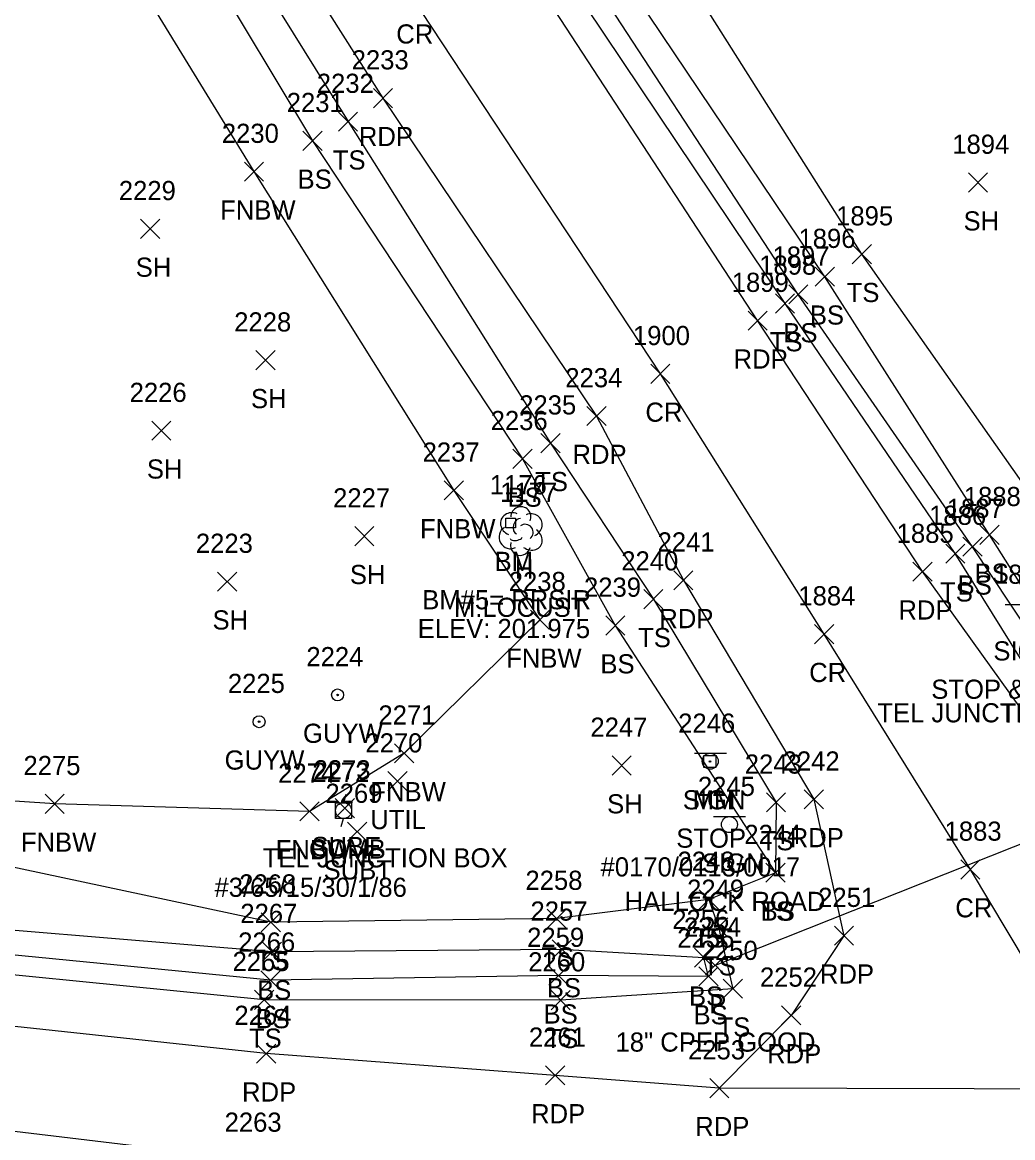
# Model space of a CAD drawing. Extents: x 1443590 to 1445966, y 578314 to 580556.
# Drawn here: x 1445022 to 1445125.4, y 579096.8 to 579213.2 of the extents above; entities that cross this region are included whole.
import ezdxf

# ---------------------------------------------------------------- set-up
doc = ezdxf.new("R2010")
doc.units = 0
for name, color, linetype in [('C_A', 7, 'Continuous'), ('C_C', 7, 'Continuous'), ('C_I', 7, 'Continuous'), ('CPBM', 7, 'Continuous'), ('D_A', 7, 'Continuous'), ('D_C', 7, 'Continuous'), ('D_I', 7, 'Continuous'), ('D_TIC', 7, 'Continuous'), ('DCP', 7, 'Continuous'), ('L_A', 7, 'Continuous'), ('L_C', 7, 'Continuous'), ('L_I', 7, 'Continuous'), ('L_TIC', 7, 'Continuous'), ('LELB', 7, 'Continuous'), ('LFNC', 7, 'Continuous'), ('LTD', 7, 'Continuous'), ('P_A', 7, 'Continuous'), ('P_I', 7, 'Continuous'), ('P_TIC', 7, 'Continuous'), ('PET', 7, 'Continuous'), ('PRC', 7, 'Continuous'), ('S_A', 7, 'Continuous'), ('S_C', 7, 'Continuous'), ('S_I', 7, 'Continuous'), ('SRM', 7, 'Continuous'), ('SSGN', 7, 'Continuous'), ('U_A', 7, 'Continuous'), ('U_C', 7, 'Continuous'), ('U_I', 7, 'Continuous'), ('U_TIC', 7, 'Continuous'), ('UDEFAULT', 7, 'Continuous'), ('UP', 7, 'Continuous'), ('UPGW', 7, 'Continuous')]:
    doc.layers.add(name, color=color, linetype=linetype)

msp = doc.modelspace()

# ---------------------------------------------------------------- linework, layer by layer
at = {"layer": 'CPBM'}
for p, q in [((1445072.49, 579160.4), (1445072.49, 579161.4)), ((1445072.49, 579161.4), (1445073.49, 579161.4)), ((1445073.49, 579161.4), (1445073.49, 579160.4)), ((1445073.49, 579160.4), (1445072.49, 579160.4)), ((1445073, 579160.9), (1445073, 579160.9)), ((1445073, 579160.9), (1445073, 579160.9))]:
    msp.add_line(p, q, dxfattribs=at)
at = {"layer": 'D_TIC'}
for points in [[(1445093.33, 579113.74), (1445095.33, 579115.74)], [(1445095.33, 579113.74), (1445093.33, 579115.74)]]:
    msp.add_lwpolyline(points, dxfattribs=at)
at = {"layer": 'DCP'}
msp.add_lwpolyline([(1445137.43, 579131.84), (1445094.33, 579114.74)], dxfattribs=at)
at = {"layer": 'L_TIC'}
for points in [[(1445055.02, 579201.79), (1445057.02, 579203.79)], [(1445057.02, 579201.79), (1445055.02, 579203.79)], [(1445051.31, 579199.79), (1445053.31, 579201.79)], [(1445053.31, 579199.79), (1445051.31, 579201.79)], [(1445045.2, 579196.57), (1445047.2, 579198.57)], [(1445047.2, 579196.57), (1445045.2, 579198.57)], [(1445120.76, 579195.43), (1445122.76, 579197.43)], [(1445122.76, 579195.43), (1445120.76, 579197.43)], [(1445034.37, 579190.6), (1445036.37, 579192.6)], [(1445036.37, 579190.6), (1445034.37, 579192.6)], [(1445108.64, 579187.96), (1445110.64, 579189.96)], [(1445110.64, 579187.96), (1445108.64, 579189.96)], [(1445104.77, 579185.61), (1445106.77, 579187.61)], [(1445106.77, 579185.61), (1445104.77, 579187.61)], [(1445102, 579183.76), (1445104, 579185.76)], [(1445104, 579183.76), (1445102, 579185.76)], [(1445100.62, 579182.82), (1445102.62, 579184.82)], [(1445102.62, 579182.82), (1445100.62, 579184.82)], [(1445046.4, 579176.89), (1445048.4, 579178.89)], [(1445048.4, 579176.89), (1445046.4, 579178.89)], [(1445035.54, 579169.54), (1445037.54, 579171.54)], [(1445037.54, 579169.54), (1445035.54, 579171.54)], [(1445076.14, 579168.23), (1445078.14, 579170.23)], [(1445078.14, 579168.23), (1445076.14, 579170.23)], [(1445073.22, 579166.6), (1445075.22, 579168.6)], [(1445075.22, 579166.6), (1445073.22, 579168.6)], [(1445066.06, 579163.31), (1445068.06, 579165.31)], [(1445068.06, 579163.31), (1445066.06, 579165.31)], [(1445056.72, 579158.53), (1445058.72, 579160.53)], [(1445058.72, 579158.53), (1445056.72, 579160.53)], [(1445121.96, 579158.67), (1445123.96, 579160.67)], [(1445123.96, 579158.67), (1445121.96, 579160.67)], [(1445120.19, 579157.43), (1445122.19, 579159.43)], [(1445122.19, 579157.43), (1445120.19, 579159.43)], [(1445118.39, 579156.71), (1445120.39, 579158.71)], [(1445120.39, 579156.71), (1445118.39, 579158.71)], [(1445042.4, 579153.79), (1445044.4, 579155.79)], [(1445044.4, 579153.79), (1445042.4, 579155.79)], [(1445086.88, 579151.95), (1445088.88, 579153.95)], [(1445088.88, 579151.95), (1445086.88, 579153.95)], [(1445075.05, 579149.8), (1445077.05, 579151.8)], [(1445077.05, 579149.8), (1445075.05, 579151.8)], [(1445082.91, 579149.21), (1445084.91, 579151.21)], [(1445084.91, 579149.21), (1445082.91, 579151.21)], [(1445060.88, 579135.87), (1445062.88, 579137.87)], [(1445062.88, 579135.87), (1445060.88, 579137.87)], [(1445083.57, 579134.6), (1445085.57, 579136.6)], [(1445085.57, 579134.6), (1445083.57, 579136.6)], [(1445024.41, 579130.6), (1445026.41, 579132.6)], [(1445026.41, 579130.6), (1445024.41, 579132.6)], [(1445099.68, 579130.75), (1445101.68, 579132.75)], [(1445101.68, 579130.75), (1445099.68, 579132.75)], [(1445050.99, 579129.81), (1445052.99, 579131.81)], [(1445052.99, 579129.81), (1445050.99, 579131.81)], [(1445099.63, 579123.41), (1445101.63, 579125.41)], [(1445101.63, 579123.41), (1445099.63, 579125.41)], [(1445099.63, 579123.41), (1445101.63, 579125.41)], [(1445101.63, 579123.41), (1445099.63, 579125.41)], [(1445092.66, 579120.61), (1445094.66, 579122.61)], [(1445094.66, 579120.61), (1445092.66, 579122.61)], [(1445092.66, 579120.61), (1445094.66, 579122.61)], [(1445094.66, 579120.61), (1445092.66, 579122.61)], [(1445076.79, 579118.62), (1445078.79, 579120.62)], [(1445078.79, 579118.62), (1445076.79, 579120.62)], [(1445046.97, 579118.24), (1445048.97, 579120.24)], [(1445048.97, 579118.24), (1445046.97, 579120.24)], [(1445093.66, 579117.69), (1445095.66, 579119.69)], [(1445095.66, 579117.69), (1445093.66, 579119.69)], [(1445047.09, 579115.17), (1445049.09, 579117.17)], [(1445049.09, 579115.17), (1445047.09, 579117.17)], [(1445077.32, 579115.41), (1445079.32, 579117.41)], [(1445079.32, 579115.41), (1445077.32, 579117.41)], [(1445092.16, 579114.54), (1445094.16, 579116.54)], [(1445094.16, 579114.54), (1445092.16, 579116.54)], [(1445076.98, 579112.67), (1445078.98, 579114.67)], [(1445078.98, 579112.67), (1445076.98, 579114.67)], [(1445046.92, 579112.18), (1445048.92, 579114.18)], [(1445048.92, 579112.18), (1445046.92, 579114.18)], [(1445092.63, 579112.59), (1445094.63, 579114.59)], [(1445094.63, 579112.59), (1445092.63, 579114.59)], [(1445092.63, 579112.59), (1445094.63, 579114.59)], [(1445094.63, 579112.59), (1445092.63, 579114.59)], [(1445095.17, 579111.31), (1445097.17, 579113.31)], [(1445097.17, 579111.31), (1445095.17, 579113.31)], [(1445046.27, 579110.15), (1445048.27, 579112.15)], [(1445048.27, 579110.15), (1445046.27, 579112.15)], [(1445077.21, 579110.11), (1445079.21, 579112.11)], [(1445079.21, 579110.11), (1445077.21, 579112.11)]]:
    msp.add_lwpolyline(points, dxfattribs=at)
at = {"layer": 'LELB'}
for points in [[(1444960.57, 579355.06), (1444979.05, 579324.01), (1445003.21, 579286.86), (1445017.62, 579260.88), (1445040.92, 579227.07), (1445056.02, 579202.79), (1445077.14, 579169.23), (1445087.88, 579152.95), (1445100.68, 579131.75), (1445100.63, 579124.41), (1445093.66, 579121.61), (1445094.66, 579118.69), (1445096.17, 579112.31), (1445078.21, 579111.11), (1445047.27, 579111.15), (1445003.8, 579115.46), (1444971.29, 579119.24), (1444952.39, 579122.15), (1444898.08, 579130.8), (1444861.08, 579136.75), (1444840.2, 579139.58), (1444804.45, 579145.03), (1444761.25, 579150.91)], [(1444998.4, 579286.69), (1445006.07, 579267.86), (1445014.94, 579259.2), (1445019.65, 579252.44), (1445037.42, 579225.58), (1445052.31, 579200.79), (1445074.22, 579167.6), (1445083.91, 579150.21), (1445100.63, 579124.41)], [(1445175.89, 579120.33), (1445161.09, 579128.73), (1445144.66, 579138.54), (1445128.14, 579162.61), (1445109.64, 579188.96), (1445084.59, 579228.58), (1445089.21, 579242.46)], [(1445260.44, 579122.72), (1445223.01, 579115.29), (1445192.84, 579112.59), (1445181.19, 579112.4), (1445175.9, 579109.85), (1445157.36, 579117.17), (1445139.46, 579131.71), (1445137.95, 579131.54), (1445137.45, 579132.58), (1445137.4, 579133.97), (1445121.19, 579158.43), (1445103, 579184.76), (1445077.44, 579223.87), (1445080.6, 579234.75)], [(1445181.19, 579112.4), (1445159.29, 579120.5), (1445139.76, 579133.3), (1445138.49, 579135.03), (1445122.96, 579159.67), (1445105.77, 579186.61), (1445079.56, 579225.61), (1445080.6, 579234.75)], [(1445175.9, 579109.85), (1445156.75, 579115.92), (1445137.26, 579129.47), (1445135.12, 579132.39), (1445119.39, 579157.71), (1445101.62, 579183.82), (1445075.2, 579223.26), (1445073.53, 579226.89)], [(1445093.66, 579121.61), (1445077.79, 579119.62), (1445047.97, 579119.24), (1445004.53, 579128.51), (1444980.12, 579128.91), (1444972.85, 579126.09), (1444970.83, 579123.33)], [(1445093.63, 579113.59), (1445077.98, 579113.67), (1445047.92, 579113.18), (1445004.16, 579117.48), (1444972.82, 579120.76), (1444973.64, 579123.34)], [(1445093.63, 579113.59), (1445093.16, 579115.54), (1445078.32, 579116.41), (1445048.09, 579116.17), (1445004.49, 579119.77), (1444973.64, 579123.34)]]:
    msp.add_lwpolyline(points, dxfattribs=at)
at = {"layer": 'LFNC'}
msp.add_lwpolyline([(1444958.45, 579336.73), (1444970.59, 579318.86), (1444993.45, 579283.65), (1445003, 579265.84), (1445005.6, 579262.01), (1445009.08, 579256.02), (1445011.12, 579252.44), (1445017.52, 579243.04), (1445030.43, 579223.33), (1445046.2, 579197.57), (1445067.06, 579164.31), (1445076.05, 579150.8), (1445061.88, 579136.87), (1445051.99, 579130.81), (1445025.41, 579131.6), (1445002.72, 579133.11)], dxfattribs=at)
at = {"layer": 'LTD'}
msp.add_line((1445074.01, 579160.11), (1445074.01, 579160.11), dxfattribs=at)
msp.add_line((1445074.01, 579160.11), (1445074.01, 579160.11), dxfattribs=at)
msp.add_arc((1445074.06, 579161.55), 1.05, 335.5272, 180.9563, dxfattribs=at)
for centre, major_axis, ratio, start_param, end_param in [((1445073.22, 579160.78), (1.21, -0.51), 0.895232, 1.570796, 4.712389), ((1445073.8, 579160.57), (-0.208, -0.792), 0.645439, 3.141593, 6.283185), ((1445075.05, 579160.69), (-1.14, -0.48), 0.949671, 1.570796, 4.712389), ((1445072.93, 579159.4), (0.58, -1.04), 0.959034, 3.141593, 6.283185), ((1445074.51, 579159.94), (-0.5, 0.667), 0.989748, 3.141593, 6.283185), ((1445075.01, 579159.28), (-1.09, 0.79), 0.841452, 1.570796, 4.712389), ((1445073.55, 579159.36), (-0.625, -0.083), 0.423636, 0, 3.141593), ((1445074.01, 579158.61), (0.26, 1.06), 0.942809, 1.570796, 4.712389)]:
    msp.add_ellipse(centre, major_axis=major_axis, ratio=ratio, start_param=start_param, end_param=end_param, dxfattribs=at)
at = {"layer": 'P_TIC'}
for points in [[(1445058.66, 579204.24), (1445060.66, 579206.24)], [(1445060.66, 579204.24), (1445058.66, 579206.24)], [(1445097.76, 579181.02), (1445099.76, 579183.02)], [(1445099.76, 579181.02), (1445097.76, 579183.02)], [(1445087.61, 579175.47), (1445089.61, 579177.47)], [(1445089.61, 579175.47), (1445087.61, 579177.47)], [(1445080.95, 579171.07), (1445082.95, 579173.07)], [(1445082.95, 579171.07), (1445080.95, 579173.07)], [(1445114.96, 579154.83), (1445116.96, 579156.83)], [(1445116.96, 579154.83), (1445114.96, 579156.83)], [(1445090.01, 579153.93), (1445092.01, 579155.93)], [(1445092.01, 579153.93), (1445090.01, 579155.93)], [(1445104.7, 579148.31), (1445106.7, 579150.31)], [(1445106.7, 579148.31), (1445104.7, 579150.31)], [(1445103.63, 579131.07), (1445105.63, 579133.07)], [(1445105.63, 579131.07), (1445103.63, 579133.07)], [(1445119.96, 579123.75), (1445121.96, 579125.75)], [(1445121.96, 579123.75), (1445119.96, 579125.75)], [(1445106.77, 579116.84), (1445108.77, 579118.84)], [(1445108.77, 579116.84), (1445106.77, 579118.84)], [(1445101.26, 579108.52), (1445103.26, 579110.52)], [(1445103.26, 579108.52), (1445101.26, 579110.52)], [(1445046.47, 579104.53), (1445048.47, 579106.53)], [(1445048.47, 579104.53), (1445046.47, 579106.53)], [(1445076.63, 579102.26), (1445078.63, 579104.26)], [(1445078.63, 579102.26), (1445076.63, 579104.26)], [(1445093.76, 579100.93), (1445095.76, 579102.93)], [(1445095.76, 579100.93), (1445093.76, 579102.93)], [(1445093.76, 579100.93), (1445095.76, 579102.93)], [(1445095.76, 579100.93), (1445093.76, 579102.93)]]:
    msp.add_lwpolyline(points, dxfattribs=at)
at = {"layer": 'PET'}
for points in [[(1445187.64, 579104.95), (1445149.35, 579115.57), (1445134.36, 579130.22), (1445115.96, 579155.83), (1445098.76, 579182.02), (1445071.93, 579223.13), (1445057.22, 579245.8), (1445037.84, 579275.94), (1445019.3, 579308.07), (1444997.05, 579342.56), (1444969.98, 579385.25), (1444946.15, 579421.86), (1444919.7, 579460.87), (1444895.29, 579496.39), (1444868.39, 579534.19), (1444844.21, 579570.94), (1444818.42, 579612.05), (1444800.46, 579644.42), (1444783.19, 579675.42), (1444768.08, 579703.75)], [(1444749.57, 579692.99), (1444767.18, 579659.68), (1444778.42, 579640.07), (1444792.21, 579615.83), (1444803.11, 579597.28), (1444822.86, 579565.6), (1444843.8, 579533.42), (1444869.08, 579496.25), (1444890.19, 579465.65), (1444913.09, 579433.16), (1444937.14, 579397.54), (1444963.6, 579356.94), (1444983.04, 579326.35), (1445006.82, 579289.13), (1445021.79, 579264.22), (1445044.58, 579229.01), (1445059.66, 579205.24), (1445081.95, 579172.07), (1445091.01, 579154.93), (1445104.63, 579132.07), (1445107.77, 579117.84), (1445102.26, 579109.52), (1445094.76, 579101.93)], [(1445134.69, 579101.81), (1445094.76, 579101.93), (1445077.63, 579103.26), (1445047.47, 579105.53), (1445003.1, 579110.32), (1444971.83, 579115.27), (1444949.98, 579118.8), (1444897, 579127.52), (1444843.35, 579136.1), (1444804.01, 579142.2), (1444761.37, 579147.22), (1444731.36, 579149.89), (1444695.84, 579152.24), (1444655.33, 579151.42), (1444615.59, 579148.93), (1444572.86, 579141.4), (1444535.21, 579131.29)]]:
    msp.add_lwpolyline(points, dxfattribs=at)
at = {"layer": 'PRC'}
for points in [[(1445134.69, 579101.81), (1445120.96, 579124.75), (1445105.7, 579149.31), (1445088.61, 579176.47), (1445062.61, 579215.94), (1445046.37, 579243.3), (1445028.61, 579272.2), (1445009.91, 579303.07), (1444988.59, 579337.21), (1444961.47, 579379.67), (1444937.03, 579417.04), (1444911.02, 579455.05), (1444885.8, 579491.61), (1444860.37, 579528.28), (1444835.41, 579566.04), (1444809.93, 579606.59), (1444790.8, 579639.57), (1444773.48, 579670.26), (1444758.9, 579698.36)], [(1445133.82, 579090.86), (1445081.89, 579091.59), (1445046.45, 579094.38), (1445002.6, 579099.63), (1444971.23, 579104.03), (1444941.6, 579108.7), (1444896.29, 579115.49), (1444841.3, 579124.04), (1444802.29, 579130.08), (1444761.59, 579135.64), (1444731.75, 579138.78), (1444695.41, 579141.57), (1444655.99, 579141.27), (1444617.36, 579138.71), (1444575.01, 579131.71), (1444538.16, 579121.71)]]:
    msp.add_lwpolyline(points, dxfattribs=at)
at = {"layer": 'SRM'}
msp.add_lwpolyline([(1445093.16, 579136.64), (1445094.41, 579136.64), (1445094.41, 579135.39), (1445093.16, 579135.39)], close=True, dxfattribs=at)
msp.add_circle((1445093.79, 579136.02), 0.0833, dxfattribs=at)
at = {"layer": 'SSGN'}
for p, q in [((1445124.58, 579152.41), (1445127.91, 579152.41)), ((1445092.16, 579136.87), (1445095.5, 579136.87)), ((1445093.81, 579136.04), (1445093.81, 579136.04)), ((1445094.16, 579130.27), (1445097.49, 579130.27)), ((1445095.81, 579129.44), (1445095.81, 579129.44))]:
    msp.add_line(p, q, dxfattribs=at)
for centre in [(1445093.81, 579136.04), (1445095.81, 579129.44)]:
    msp.add_circle(centre, 0.833, dxfattribs=at)
at = {"layer": 'U_TIC'}
for points in [[(1445054.68, 579130.15), (1445056.68, 579132.15)], [(1445056.68, 579130.15), (1445054.68, 579132.15)], [(1445055.97, 579127.7), (1445057.97, 579129.7)], [(1445057.97, 579127.7), (1445055.97, 579129.7)]]:
    msp.add_lwpolyline(points, dxfattribs=at)
at = {"layer": 'UDEFAULT'}
for points in [[(1445060.18, 579132.96), (1445062.18, 579134.96)], [(1445062.18, 579132.96), (1445060.18, 579134.96)]]:
    msp.add_lwpolyline(points, dxfattribs=at)
at = {"layer": 'UP'}
for p, q in [((1445055.8, 579132.56), (1445055.55, 579131.72)), ((1445054.72, 579130.06), (1445054.72, 579131.72)), ((1445054.72, 579131.72), (1445056.39, 579131.72)), ((1445056.39, 579131.72), (1445056.39, 579130.06)), ((1445056.39, 579130.06), (1445054.72, 579130.06)), ((1445055.3, 579129.22), (1445055.55, 579130.06)), ((1445055.55, 579130.89), (1445055.55, 579130.89))]:
    msp.add_line(p, q, dxfattribs=at)
msp.add_circle((1445055.55, 579130.89), 0.833, dxfattribs=at)
at = {"layer": 'UPGW'}
for centre, radius in [((1445054.93, 579142.96), 0.625), ((1445054.93, 579142.96), 0.0833), ((1445046.74, 579140.17), 0.625), ((1445046.74, 579140.17), 0.0833)]:
    msp.add_circle(centre, radius, dxfattribs=at)

# ---------------------------------------------------------------- texts
at = {"layer": 'C_A'}
msp.add_text('BM', height=2, dxfattribs=at).set_placement((1445071.31, 579155.9))
at = {"layer": 'C_C'}
for s, p in [('BM#5= RRSIR', (1445063.76, 579151.9)), ('ELEV: 201.975', (1445063.29, 579148.9)), ('TIE= 82.650', (1445124.12, 579140.08))]:
    msp.add_text(s, height=2, dxfattribs=at).set_placement(p)
at = {"layer": 'C_I'}
msp.add_text('1176', height=2, dxfattribs=at).set_placement((1445070.81, 579163.9))
at = {"layer": 'D_A'}
msp.add_text('P', height=2, dxfattribs=at).set_placement((1445093.71, 579109.74))
at = {"layer": 'D_C'}
msp.add_text('18" CPEP GOOD', height=2, dxfattribs=at).set_placement((1445083.93, 579105.74))
at = {"layer": 'D_I'}
msp.add_text('2254', height=2, dxfattribs=at).set_placement((1445091.07, 579117.74))
at = {"layer": 'L_A'}
for s, p in [('TS', (1445054.43, 579197.79)), ('BS', (1445050.75, 579195.79)), ('FNBW', (1445042.67, 579192.57)), ('SH', (1445120.25, 579191.43)), ('SH', (1445033.86, 579186.6)), ('TS', (1445108.05, 579183.96)), ('BS', (1445104.21, 579181.61)), ('BS', (1445101.44, 579179.76)), ('TS', (1445100.03, 579178.82)), ('SH', (1445045.89, 579172.89)), ('SH', (1445035.03, 579165.54)), ('TS', (1445075.55, 579164.23)), ('BS', (1445072.66, 579162.6)), ('FNBW', (1445063.53, 579159.31)), ('H', (1445073.44, 579155.11)), ('BS', (1445121.4, 579154.67)), ('SH', (1445056.21, 579154.53)), ('BS', (1445119.63, 579153.43)), ('TS', (1445117.8, 579152.71)), ('SH', (1445041.88, 579149.79)), ('TS', (1445086.29, 579147.95)), ('FNBW', (1445072.52, 579145.8)), ('BS', (1445082.35, 579145.21)), ('FNBW', (1445058.35, 579131.87)), ('SH', (1445083.05, 579130.6)), ('TS', (1445099.09, 579126.75)), ('FNBW', (1445021.88, 579126.6)), ('FNBW', (1445048.47, 579125.81)), ('TS', (1445099.04, 579119.41)), ('BS', (1445099.07, 579119.41)), ('TS', (1445092.07, 579116.61)), ('TS', (1445092.07, 579116.61)), ('TS', (1445046.38, 579114.24)), ('TS', (1445076.19, 579114.62)), ('TS', (1445093.07, 579113.69)), ('BS', (1445046.53, 579111.17)), ('BS', (1445076.76, 579111.41)), ('BS', (1445091.6, 579110.54)), ('BS', (1445046.37, 579108.18)), ('BS', (1445076.42, 579108.67)), ('BS', (1445092.07, 579108.59)), ('BS', (1445092.07, 579108.59)), ('TS', (1445094.58, 579107.31)), ('TS', (1445045.68, 579106.15)), ('TS', (1445076.62, 579106.11))]:
    msp.add_text(s, height=2, dxfattribs=at).set_placement(p)
at = {"layer": 'L_C'}
msp.add_text('M.LOCUST', height=2, dxfattribs=at).set_placement((1445067.07, 579151.11))
at = {"layer": 'L_I'}
for s, p in [('2232', (1445052.76, 579205.79)), ('2231', (1445049.62, 579203.79)), ('2230', (1445042.85, 579200.57)), ('1894', (1445119.07, 579199.43)), ('2229', (1445032.1, 579194.6)), ('1895', (1445106.95, 579191.96)), ('1896', (1445103.02, 579189.61)), ('1897', (1445100.31, 579187.76)), ('1898', (1445098.93, 579186.82)), ('2228', (1445044.14, 579180.89)), ('2226', (1445033.23, 579173.54)), ('2235', (1445073.88, 579172.23)), ('2236', (1445070.9, 579170.6)), ('2237', (1445063.8, 579167.31)), ('1177', (1445071.89, 579163.11)), ('2227', (1445054.46, 579162.53)), ('1888', (1445120.27, 579162.67)), ('1886', (1445116.65, 579160.71)), ('1887', (1445118.49, 579161.43)), ('2223', (1445040.14, 579157.79)), ('2240', (1445084.53, 579155.95)), ('2238', (1445072.79, 579153.8)), ('2239', (1445080.64, 579153.21)), ('2271', (1445059.19, 579139.87)), ('2247', (1445081.31, 579138.6)), ('2243', (1445097.42, 579134.75)), ('2275', (1445022.15, 579134.6)), ('2274', (1445048.73, 579133.81)), ('2244', (1445097.37, 579127.41)), ('2244', (1445097.37, 579127.41)), ('2248', (1445090.4, 579124.61)), ('2248', (1445090.4, 579124.61)), ('2268', (1445044.66, 579122.24)), ('2258', (1445074.53, 579122.62)), ('2249', (1445091.4, 579121.69)), ('2267', (1445044.78, 579119.17)), ('2257', (1445075.06, 579119.41)), ('2256', (1445089.85, 579118.54)), ('2266', (1445044.56, 579116.18)), ('2259', (1445074.71, 579116.67)), ('2255', (1445090.37, 579116.59)), ('2255', (1445090.37, 579116.59)), ('2250', (1445092.82, 579115.31)), ('2265', (1445043.97, 579114.15)), ('2260', (1445074.82, 579114.11))]:
    msp.add_text(s, height=2, dxfattribs=at).set_placement(p)
at = {"layer": 'P_A'}
for s, p in [('CR', (1445061.05, 579210.94)), ('RDP', (1445057.15, 579200.24)), ('RDP', (1445096.25, 579177.02)), ('CR', (1445087.05, 579171.47)), ('RDP', (1445079.44, 579167.07)), ('RDP', (1445088.5, 579149.93)), ('RDP', (1445113.45, 579150.83)), ('CR', (1445104.14, 579144.31)), ('RDP', (1445102.11, 579127.07)), ('CR', (1445119.39, 579119.75)), ('RDP', (1445105.26, 579112.84)), ('RDP', (1445099.75, 579104.52)), ('RDP', (1445044.96, 579100.53)), ('RDP', (1445075.12, 579098.26)), ('RDP', (1445092.25, 579096.93)), ('RDP', (1445092.25, 579096.93))]:
    msp.add_text(s, height=2, dxfattribs=at).set_placement(p)
at = {"layer": 'P_I'}
for s, p in [('2233', (1445056.4, 579208.24)), ('1899', (1445096.06, 579185.02)), ('1900', (1445085.75, 579179.47)), ('2234', (1445078.69, 579175.07)), ('1885', (1445113.27, 579158.83)), ('2241', (1445088.32, 579157.93)), ('1884', (1445103.01, 579152.31)), ('2242', (1445101.37, 579135.07)), ('1883', (1445118.27, 579127.75)), ('2251', (1445105.08, 579120.84)), ('2252', (1445099, 579112.52)), ('2264', (1445044.16, 579108.53)), ('2261', (1445074.89, 579106.26)), ('2253', (1445091.5, 579104.93)), ('2253', (1445091.5, 579104.93)), ('2263', (1445043.14, 579097.38))]:
    msp.add_text(s, height=2, dxfattribs=at).set_placement(p)
at = {"layer": 'S_A'}
for s, p in [('SIGN', (1445123.36, 579146.56)), ('SIGN', (1445090.95, 579131.02)), ('MM', (1445091.98, 579131.02)), ('SIGN', (1445092.95, 579124.42))]:
    msp.add_text(s, height=2, dxfattribs=at).set_placement(p)
at = {"layer": 'S_C'}
for s, p in [('STOP & LLL', (1445116.88, 579142.56)), ('STOP', (1445090.27, 579127.02)), ('#0170/0113/0017', (1445082.37, 579124.02)), ('HALLOCK ROAD', (1445084.88, 579120.42))]:
    msp.add_text(s, height=2, dxfattribs=at).set_placement(p)
at = {"layer": 'S_I'}
for s, p in [('1890', (1445123.42, 579154.56)), ('2246', (1445090.47, 579139.02)), ('2246', (1445090.47, 579139.02)), ('2245', (1445092.53, 579132.42))]:
    msp.add_text(s, height=2, dxfattribs=at).set_placement(p)
at = {"layer": 'U_A'}
for s, p in [('GUYW', (1445051.32, 579137.96)), ('GUYW', (1445043.14, 579135.17)), ('UTIL', (1445058.34, 579128.96)), ('COMB', (1445051.94, 579125.89)), ('SUBE', (1445052.21, 579126.15)), ('SUBT', (1445053.47, 579123.7))]:
    msp.add_text(s, height=2, dxfattribs=at).set_placement(p)
at = {"layer": 'U_C'}
for s, p in [('TEL JUNCTION BOX#1/74-1', (1445111.25, 579140.1)), ('TEL JUNCTION BOX', (1445047.11, 579124.96)), ('#3/65/15/30/1/86', (1445042.08, 579121.89))]:
    msp.add_text(s, height=2, dxfattribs=at).set_placement(p)
at = {"layer": 'U_I'}
for s, p in [('2224', (1445051.67, 579145.96)), ('2225', (1445043.48, 579143.17)), ('2270', (1445057.83, 579136.96)), ('2272', (1445052.29, 579133.89)), ('2273', (1445052.42, 579134.15)), ('2269', (1445053.66, 579131.7))]:
    msp.add_text(s, height=2, dxfattribs=at).set_placement(p)

doc.saveas('drawing.dxf')
